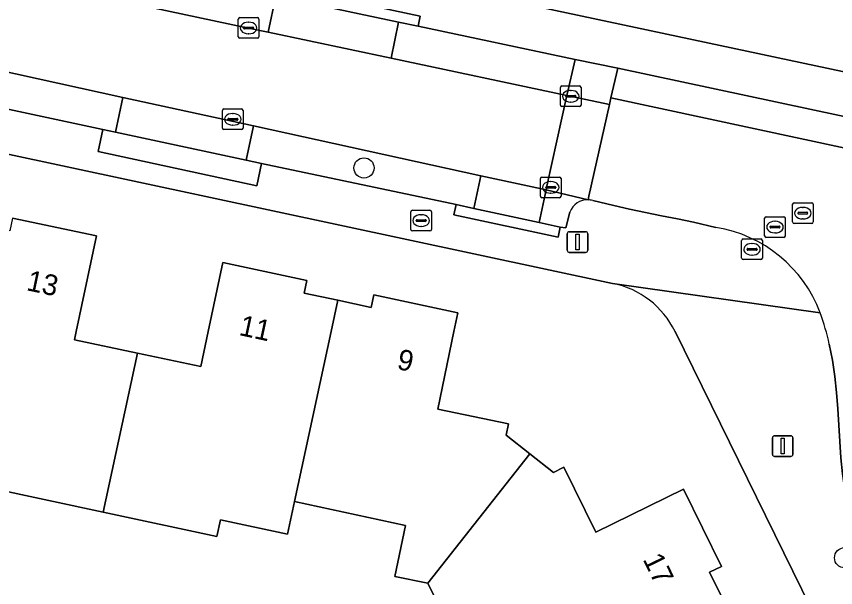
# Model space of a CAD drawing. Extents: x 160455 to 162082, y 388339 to 389736.
# Drawn here: x 160787.43 to 160827.09, y 388987.6 to 389015.24 of the extents above; entities that cross this region are included whole.
import ezdxf

# ---------------------------------------------------------------- set-up
doc = ezdxf.new("R2010")
doc.units = 0
for name, color, linetype in [('IMGEO_Boom', 7, 'Continuous'), ('IMGEO_Brandkraan', 7, 'Continuous'), ('IMGEO_Erf', 7, 'Continuous'), ('IMGEO_Kolk', 7, 'Continuous'), ('IMGEO_Lichtmast', 7, 'Continuous'), ('IMGEO_Pand', 7, 'Continuous'), ('IMGEO_Pand_nummerreeks', 7, 'Continuous'), ('IMGEO_Parkeervlak_open', 7, 'Continuous'), ('IMGEO_Rijbaan_lokaal_gesloten', 7, 'Continuous'), ('IMGEO_Rijbaan_lokaal_open', 7, 'Continuous'), ('IMGEO_Rioolput', 7, 'Continuous'), ('IMGEO_Voetpad_open', 7, 'Continuous')]:
    doc.layers.add(name, color=color, linetype=linetype)

msp = doc.modelspace()

# ---------------------------------------------------------------- linework, layer by layer
at = {"layer": 'IMGEO_Boom'}
for centre in [(160804.256, 389007.908), (160827.525, 388989.046)]:
    msp.add_circle(centre, 0.489, dxfattribs=at)
at = {"layer": 'IMGEO_Brandkraan'}
for p, q in [((160806.523, 389004.937), (160806.523, 389005.789)), ((160806.598, 389005.863), (160807.45, 389005.863)), ((160807.524, 389005.789), (160807.524, 389004.937)), ((160806.782, 389005.357), (160806.782, 389005.369)), ((160807.22, 389005.32), (160806.822, 389005.32)), ((160806.825, 389005.406), (160807.223, 389005.406)), ((160807.011, 389005.643), (160807.036, 389005.643)), ((160807.266, 389005.369), (160807.266, 389005.357)), ((160807.034, 389005.083), (160807.009, 389005.083)), ((160807.45, 389004.863), (160806.598, 389004.863))]:
    msp.add_line(p, q, dxfattribs=at)
for points in [[(160806.523, 389004.937), (160806.523, 389005.789)], [(160806.598, 389005.863), (160807.45, 389005.863)], [(160807.524, 389005.789), (160807.524, 389004.937)], [(160807.45, 389004.863), (160806.598, 389004.863)]]:
    msp.add_lwpolyline(points, dxfattribs=at)
for centre, radius, start, end in [((160806.6, 389005.787), 0.0765, 91.552, 178.448), ((160806.6, 389005.787), 0.0765, 91.552, 178.448), ((160807.448, 389005.787), 0.0765, 1.552, 88.448), ((160807.448, 389005.787), 0.0765, 1.552, 88.448), ((160806.822, 389005.366), 0.0403, 85.8775, 175.7526), ((160806.819, 389005.356), 0.0366, 178.938, 274.7102), ((160807.223, 389005.363), 0.043, 264.8664, 352.4533), ((160807.227, 389005.368), 0.0386, 1.7309, 96.639), ((160806.6, 389004.939), 0.0765, 181.552, 268.448), ((160806.6, 389004.939), 0.0765, 181.552, 268.448), ((160807.448, 389004.939), 0.0765, 271.552, 358.448), ((160807.448, 389004.939), 0.0765, 271.552, 358.448)]:
    msp.add_arc(centre, radius, start, end, dxfattribs=at)
for centre, major_axis, ratio, start_param, end_param in [((160807.01, 389005.363), (-0.387, 0.002), 0.722429, 4.712389, 7.853982), ((160807.035, 389005.363), (-0.39, 0.002), 0.717154, 1.570796, 4.712389)]:
    msp.add_ellipse(centre, major_axis=major_axis, ratio=ratio, start_param=start_param, end_param=end_param, dxfattribs=at)
at = {"layer": 'IMGEO_Erf'}
for points in [[(160759.604, 389027.003), (160851.028, 389007.553), (160853.401, 389018.708), (160853.658, 389018.653), (160854.144, 389020.941), (160857.076, 389020.317), (160856.589, 389018.03), (160856.015, 389015.332), (160857.131, 389015.095), (160855.333, 389006.643), (160876.381, 389002.172), (160884.301, 389000.512)], [(160816.292, 389002.325), (160756.984, 389014.991)], [(160787.235, 389005.485), (160791.305, 389004.63), (160790.325, 389000), (160790.239, 388999.592), (160793.296, 388998.943), (160796.352, 388998.294), (160796.713, 389000), (160797.421, 389003.341), (160801.495, 389002.469), (160801.363, 389001.853), (160802.983, 389001.506), (160804.599, 389001.159), (160804.731, 389001.775), (160808.797, 389000.903), (160808.61, 389000), (160807.831, 388996.24), (160811.254, 388995.532), (160811.143, 388994.973), (160812.281, 388994.076), (160813.426, 388993.174), (160813.938, 388993.424), (160815.475, 388990.279), (160819.73, 388992.368), (160821.557, 388988.625), (160820.99, 388988.349), (160821.732, 388986.849)], [(160869.221, 388897.954), (160825.449, 388987.505), (160819.315, 389000)], [(160808.094, 388986.294), (160807.341, 388987.818), (160805.743, 388988.141), (160806.273, 388990.615), (160800.895, 388991.768), (160800.559, 388990.195), (160797.305, 388990.889), (160797.132, 388990.078), (160791.629, 388991.252), (160786.127, 388992.425), (160786.317, 388993.314), (160783.081, 388994.004), (160777.707, 388995.151), (160777.517, 388994.262), (160774.116, 388994.988), (160770.715, 388995.713), (160765.351, 388996.857), (160760.006, 388997.996), (160760.133, 388998.591), (160758.499, 388998.93), (160755.518, 388997.471), (160752.101, 388995.798), (160757.082, 388985.891)]]:
    msp.add_lwpolyline(points, dxfattribs=at)
msp.add_arc((160815.44, 388998.089), 4.321, 26.2475, 78.6245, dxfattribs=at)
at = {"layer": 'IMGEO_Kolk'}
for p, q in [((160798.169, 389014.256), (160798.169, 389015.108)), ((160798.244, 389015.182), (160799.096, 389015.182)), ((160798.657, 389014.962), (160798.682, 389014.962)), ((160799.17, 389015.108), (160799.17, 389014.256)), ((160798.428, 389014.676), (160798.428, 389014.688)), ((160798.866, 389014.639), (160798.468, 389014.639)), ((160798.471, 389014.725), (160798.869, 389014.725)), ((160798.912, 389014.688), (160798.912, 389014.676)), ((160799.096, 389014.182), (160798.244, 389014.182)), ((160798.68, 389014.402), (160798.655, 389014.402)), ((160813.766, 389010.953), (160813.766, 389011.805)), ((160813.841, 389011.879), (160814.693, 389011.879)), ((160814.254, 389011.659), (160814.279, 389011.659)), ((160814.767, 389011.805), (160814.767, 389010.953)), ((160814.025, 389011.373), (160814.025, 389011.385)), ((160814.463, 389011.336), (160814.065, 389011.336)), ((160814.068, 389011.422), (160814.466, 389011.422)), ((160814.509, 389011.385), (160814.509, 389011.373)), ((160814.693, 389010.879), (160813.841, 389010.879)), ((160814.277, 389011.099), (160814.252, 389011.099)), ((160797.403, 389009.836), (160797.403, 389010.688)), ((160797.478, 389010.762), (160798.33, 389010.762)), ((160797.891, 389010.542), (160797.916, 389010.542)), ((160798.404, 389010.688), (160798.404, 389009.836)), ((160797.662, 389010.256), (160797.662, 389010.268)), ((160798.1, 389010.219), (160797.702, 389010.219)), ((160797.705, 389010.305), (160798.103, 389010.305)), ((160798.146, 389010.268), (160798.146, 389010.256)), ((160798.33, 389009.762), (160797.478, 389009.762)), ((160797.914, 389009.982), (160797.889, 389009.982)), ((160812.796, 389006.543), (160812.796, 389007.395)), ((160812.871, 389007.469), (160813.723, 389007.469)), ((160813.797, 389007.395), (160813.797, 389006.543)), ((160813.055, 389006.963), (160813.055, 389006.975)), ((160813.493, 389006.926), (160813.095, 389006.926)), ((160813.098, 389007.012), (160813.496, 389007.012)), ((160813.284, 389007.249), (160813.309, 389007.249)), ((160813.539, 389006.975), (160813.539, 389006.963)), ((160813.307, 389006.689), (160813.282, 389006.689)), ((160813.723, 389006.469), (160812.871, 389006.469))]:
    msp.add_line(p, q, dxfattribs=at)
for points in [[(160798.169, 389014.256), (160798.169, 389015.108)], [(160798.244, 389015.182), (160799.096, 389015.182)], [(160799.17, 389015.108), (160799.17, 389014.256)], [(160799.096, 389014.182), (160798.244, 389014.182)], [(160813.766, 389010.953), (160813.766, 389011.805)], [(160813.841, 389011.879), (160814.693, 389011.879)], [(160814.767, 389011.805), (160814.767, 389010.953)], [(160814.693, 389010.879), (160813.841, 389010.879)], [(160797.403, 389009.836), (160797.403, 389010.688)], [(160797.478, 389010.762), (160798.33, 389010.762)], [(160798.404, 389010.688), (160798.404, 389009.836)], [(160798.33, 389009.762), (160797.478, 389009.762)], [(160812.796, 389006.543), (160812.796, 389007.395)], [(160812.871, 389007.469), (160813.723, 389007.469)], [(160813.797, 389007.395), (160813.797, 389006.543)], [(160813.723, 389006.469), (160812.871, 389006.469)]]:
    msp.add_lwpolyline(points, dxfattribs=at)
for centre, radius, start, end in [((160798.246, 389015.106), 0.0765, 91.552, 178.448), ((160798.246, 389015.106), 0.0765, 91.552, 178.448), ((160799.094, 389015.106), 0.0765, 1.552, 88.448), ((160799.094, 389015.106), 0.0765, 1.552, 88.448), ((160798.468, 389014.685), 0.0403, 85.8775, 175.7526), ((160798.465, 389014.675), 0.0366, 178.938, 274.7102), ((160798.869, 389014.682), 0.043, 264.8664, 352.4533), ((160798.873, 389014.687), 0.0386, 1.7309, 96.639), ((160798.246, 389014.258), 0.0765, 181.552, 268.448), ((160798.246, 389014.258), 0.0765, 181.552, 268.448), ((160799.094, 389014.258), 0.0765, 271.552, 358.448), ((160799.094, 389014.258), 0.0765, 271.552, 358.448), ((160813.843, 389011.803), 0.0765, 91.552, 178.448), ((160813.843, 389011.803), 0.0765, 91.552, 178.448), ((160814.691, 389011.803), 0.0765, 1.552, 88.448), ((160814.691, 389011.803), 0.0765, 1.552, 88.448), ((160814.065, 389011.382), 0.0403, 85.8775, 175.7526), ((160814.062, 389011.372), 0.0366, 178.938, 274.7102), ((160814.466, 389011.379), 0.043, 264.8664, 352.4533), ((160814.47, 389011.384), 0.0386, 1.7309, 96.639), ((160813.843, 389010.955), 0.0765, 181.552, 268.448), ((160813.843, 389010.955), 0.0765, 181.552, 268.448), ((160814.691, 389010.955), 0.0765, 271.552, 358.448), ((160814.691, 389010.955), 0.0765, 271.552, 358.448), ((160797.48, 389010.686), 0.0765, 91.552, 178.448), ((160797.48, 389010.686), 0.0765, 91.552, 178.448), ((160798.328, 389010.686), 0.0765, 1.552, 88.448), ((160798.328, 389010.686), 0.0765, 1.552, 88.448), ((160797.702, 389010.265), 0.0403, 85.8775, 175.7526), ((160797.699, 389010.255), 0.0366, 178.938, 274.7102), ((160798.103, 389010.262), 0.043, 264.8664, 352.4533), ((160798.107, 389010.267), 0.0386, 1.7309, 96.639), ((160797.48, 389009.838), 0.0765, 181.552, 268.448), ((160797.48, 389009.838), 0.0765, 181.552, 268.448), ((160798.328, 389009.838), 0.0765, 271.552, 358.448), ((160798.328, 389009.838), 0.0765, 271.552, 358.448), ((160812.873, 389007.393), 0.0765, 91.552, 178.448), ((160812.873, 389007.393), 0.0765, 91.552, 178.448), ((160813.721, 389007.393), 0.0765, 1.552, 88.448), ((160813.721, 389007.393), 0.0765, 1.552, 88.448), ((160813.095, 389006.972), 0.0403, 85.8775, 175.7526), ((160813.092, 389006.962), 0.0366, 178.938, 274.7102), ((160813.496, 389006.969), 0.043, 264.8664, 352.4533), ((160813.5, 389006.974), 0.0386, 1.7309, 96.639), ((160812.873, 389006.545), 0.0765, 181.552, 268.448), ((160812.873, 389006.545), 0.0765, 181.552, 268.448), ((160813.721, 389006.545), 0.0765, 271.552, 358.448), ((160813.721, 389006.545), 0.0765, 271.552, 358.448)]:
    msp.add_arc(centre, radius, start, end, dxfattribs=at)
for centre, major_axis, ratio, start_param, end_param in [((160798.656, 389014.682), (-0.387, 0.002), 0.722429, 4.712389, 7.853982), ((160798.681, 389014.682), (-0.39, 0.002), 0.717154, 1.570796, 4.712389), ((160814.253, 389011.379), (-0.387, 0.002), 0.722429, 4.712389, 7.853982), ((160814.278, 389011.379), (-0.39, 0.002), 0.717154, 1.570796, 4.712389), ((160797.89, 389010.262), (-0.387, 0.002), 0.722429, 4.712389, 7.853982), ((160797.915, 389010.262), (-0.39, 0.002), 0.717154, 1.570796, 4.712389), ((160813.283, 389006.969), (-0.387, 0.002), 0.722429, 4.712389, 7.853982), ((160813.308, 389006.969), (-0.39, 0.002), 0.717154, 1.570796, 4.712389)]:
    msp.add_ellipse(centre, major_axis=major_axis, ratio=ratio, start_param=start_param, end_param=end_param, dxfattribs=at)
at = {"layer": 'IMGEO_Lichtmast'}
for p, q in [((160814.096, 389003.925), (160814.096, 389004.725)), ((160814.096, 389004.725), (160814.096, 389003.925)), ((160814.196, 389004.825), (160814.986, 389004.825)), ((160814.986, 389004.825), (160814.196, 389004.825)), ((160815.086, 389004.725), (160815.086, 389003.925)), ((160815.086, 389003.925), (160815.086, 389004.725)), ((160814.986, 389003.825), (160814.196, 389003.825)), ((160814.196, 389003.825), (160814.986, 389003.825)), ((160824.029, 388994.051), (160824.029, 388994.851)), ((160824.029, 388994.851), (160824.029, 388994.051)), ((160824.129, 388994.951), (160824.919, 388994.951)), ((160824.919, 388994.951), (160824.129, 388994.951)), ((160825.019, 388994.851), (160825.019, 388994.051)), ((160825.019, 388994.051), (160825.019, 388994.851)), ((160824.919, 388993.951), (160824.129, 388993.951)), ((160824.129, 388993.951), (160824.919, 388993.951))]:
    msp.add_line(p, q, dxfattribs=at)
for points in [[(160814.516, 389004.7), (160814.666, 389004.7), (160814.666, 389003.95), (160814.516, 389003.95), (160814.516, 389004.7)], [(160824.449, 388994.826), (160824.599, 388994.826), (160824.599, 388994.076), (160824.449, 388994.076), (160824.449, 388994.826)]]:
    msp.add_lwpolyline(points, dxfattribs=at)
for centre, start, end in [((160814.196, 389004.725), 90, 180), ((160814.196, 389004.725), 90, 180), ((160814.986, 389004.725), 0, 90), ((160814.986, 389004.725), 360, 90), ((160814.196, 389003.925), 180, 270), ((160814.196, 389003.925), 180, 270), ((160814.986, 389003.925), 270, 0), ((160814.986, 389003.925), 270, 0), ((160824.129, 388994.851), 90, 180), ((160824.129, 388994.851), 90, 180), ((160824.919, 388994.851), 0, 90), ((160824.919, 388994.851), 360, 90), ((160824.129, 388994.051), 180, 270), ((160824.129, 388994.051), 180, 270), ((160824.919, 388994.051), 270, 0), ((160824.919, 388994.051), 270, 0)]:
    msp.add_arc(centre, 0.1, start, end, dxfattribs=at)
at = {"layer": 'IMGEO_Pand'}
for points in [[(160791.629, 388991.252), (160793.296, 388998.943), (160790.239, 388999.592), (160790.325, 389000), (160791.305, 389004.63), (160787.235, 389005.485), (160787.106, 389004.869), (160785.491, 389005.216), (160784.37, 389000), (160783.081, 388994.004), (160786.317, 388993.314), (160786.127, 388992.425)], [(160802.983, 389001.506), (160801.363, 389001.853), (160801.495, 389002.469), (160797.421, 389003.341), (160796.713, 389000), (160796.352, 388998.294), (160793.296, 388998.943), (160791.629, 388991.252), (160797.132, 388990.078), (160797.305, 388990.889), (160800.559, 388990.195), (160800.895, 388991.768), (160802.66, 389000)], [(160807.341, 388987.818), (160812.281, 388994.076), (160811.143, 388994.973), (160811.254, 388995.532), (160807.831, 388996.24), (160808.61, 389000), (160808.797, 389000.903), (160804.731, 389001.775), (160804.599, 389001.159), (160802.983, 389001.506), (160802.66, 389000), (160800.895, 388991.768), (160806.273, 388990.615), (160805.743, 388988.141)], [(160819.73, 388992.368), (160815.475, 388990.279), (160813.938, 388993.424), (160813.426, 388993.174), (160812.281, 388994.076), (160807.341, 388987.818), (160808.094, 388986.294), (160807.944, 388986.221), (160810.372, 388981.306), (160812.793, 388982.487), (160821.732, 388986.849), (160820.99, 388988.349), (160821.557, 388988.625)]]:
    msp.add_lwpolyline(points, close=True, dxfattribs=at)
at = {"layer": 'IMGEO_Parkeervlak_open'}
for points in [[(160789.765, 389018.409), (160788.953, 389018.581), (160788.58, 389016.839), (160798.67, 389014.681), (160799.619, 389014.48), (160799.992, 389016.243), (160799.2, 389016.413)], [(160805.933, 389014.967), (160799.992, 389016.243), (160799.619, 389014.48), (160805.564, 389013.223)], [(160814.475, 389013.157), (160806.876, 389014.765), (160805.933, 389014.967), (160805.564, 389013.223), (160814.084, 389011.421)], [(160781.228, 389013.811), (160780.857, 389012.068), (160781.877, 389011.851), (160791.615, 389009.774), (160792.23, 389009.642), (160792.588, 389011.325)], [(160816.207, 389011.308), (160816.553, 389012.731), (160814.475, 389013.157), (160814.084, 389011.421), (160816.135, 389010.987)], [(160816.207, 389011.308), (160843.699, 389005.404), (160844.001, 389006.893), (160828.933, 389010.089), (160816.553, 389012.731)], [(160798.91, 389009.941), (160792.588, 389011.325), (160792.23, 389009.642), (160798.557, 389008.282)], [(160798.91, 389009.941), (160798.557, 389008.282), (160799.298, 389008.123), (160808.716, 389006.134), (160809.571, 389005.949), (160809.908, 389007.534)], [(160813.068, 389006.842), (160809.908, 389007.534), (160809.571, 389005.949), (160812.733, 389005.266)]]:
    msp.add_lwpolyline(points, close=True, dxfattribs=at)
msp.add_lwpolyline([(160815.115, 389006.368), (160813.068, 389006.842), (160812.733, 389005.266), (160813.758, 389005.045), (160814.025, 389005.016), (160814.226, 389005.773)], dxfattribs=at)
msp.add_arc((160815.083, 389005.454), 0.914, 87.9988, 159.5893, dxfattribs=at)
at = {"layer": 'IMGEO_Rijbaan_lokaal_gesloten'}
for points in [[(160781.228, 389013.811), (160792.588, 389011.325), (160798.91, 389009.941), (160809.908, 389007.534), (160813.068, 389006.842), (160813.108, 389007.028), (160814.084, 389011.421), (160805.564, 389013.223), (160799.619, 389014.48), (160798.67, 389014.681), (160788.58, 389016.839), (160785.529, 389017.492)], [(160843.638, 389005.103), (160843.699, 389005.404), (160816.207, 389011.308), (160816.135, 389010.987), (160815.141, 389006.537), (160815.115, 389006.368)], [(160815.329, 389006.335), (160816.346, 389006.099), (160817.11, 389005.915), (160817.881, 389005.751), (160818.656, 389005.597), (160819.433, 389005.444), (160820.207, 389005.28), (160821.296, 389005.033)], [(160826.781, 388999.38), (160826.934, 388998.605), (160827.051, 388997.824), (160827.138, 388997.04), (160827.202, 388996.252), (160827.252, 388995.463), (160827.297, 388994.674), (160827.349, 388993.886), (160827.423, 388993.1), (160827.533, 388992.317), (160827.59, 388992.046), (160827.789, 388992.064), (160832.718, 388992.498), (160832.692, 388993.063), (160832.679, 388993.453)]]:
    msp.add_lwpolyline(points, dxfattribs=at)
for centre, radius, start, end in [((160815.087, 389005.474), 0.894, 74.2815, 88.186), ((160820.245, 388998.598), 6.52, 20.6841, 80.7235), ((160814.926, 388996.805), 12.132, 12.2561, 19.7342)]:
    msp.add_arc(centre, radius, start, end, dxfattribs=at)
at = {"layer": 'IMGEO_Rijbaan_lokaal_open'}
msp.add_lwpolyline([(160816.135, 389010.987), (160814.084, 389011.421), (160813.108, 389007.028), (160813.068, 389006.842), (160815.115, 389006.368), (160815.141, 389006.537)], close=True, dxfattribs=at)
at = {"layer": 'IMGEO_Rioolput'}
for p, q in [((160825.003, 389005.297), (160825.003, 389006.149)), ((160825.078, 389006.223), (160825.93, 389006.223)), ((160826.004, 389006.149), (160826.004, 389005.297)), ((160825.262, 389005.717), (160825.262, 389005.729)), ((160825.305, 389005.766), (160825.703, 389005.766)), ((160825.491, 389006.003), (160825.516, 389006.003)), ((160825.746, 389005.729), (160825.746, 389005.717)), ((160823.653, 389004.621), (160823.653, 389005.473)), ((160823.728, 389005.547), (160824.58, 389005.547)), ((160824.141, 389005.327), (160824.166, 389005.327)), ((160824.654, 389005.473), (160824.654, 389004.621)), ((160825.7, 389005.68), (160825.302, 389005.68)), ((160825.514, 389005.443), (160825.489, 389005.443)), ((160823.912, 389005.041), (160823.912, 389005.053)), ((160824.35, 389005.004), (160823.952, 389005.004)), ((160823.955, 389005.09), (160824.353, 389005.09)), ((160824.396, 389005.053), (160824.396, 389005.041)), ((160825.93, 389005.223), (160825.078, 389005.223)), ((160824.58, 389004.547), (160823.728, 389004.547)), ((160824.164, 389004.767), (160824.139, 389004.767)), ((160822.54, 389003.546), (160822.54, 389004.398)), ((160822.615, 389004.472), (160823.467, 389004.472)), ((160823.028, 389004.252), (160823.053, 389004.252)), ((160823.541, 389004.398), (160823.541, 389003.546)), ((160822.799, 389003.966), (160822.799, 389003.978)), ((160823.237, 389003.929), (160822.839, 389003.929)), ((160822.842, 389004.015), (160823.24, 389004.015)), ((160823.283, 389003.978), (160823.283, 389003.966)), ((160823.467, 389003.472), (160822.615, 389003.472)), ((160823.051, 389003.692), (160823.026, 389003.692))]:
    msp.add_line(p, q, dxfattribs=at)
for points in [[(160825.003, 389005.297), (160825.003, 389006.149)], [(160825.078, 389006.223), (160825.93, 389006.223)], [(160826.004, 389006.149), (160826.004, 389005.297)], [(160823.653, 389004.621), (160823.653, 389005.473)], [(160823.728, 389005.547), (160824.58, 389005.547)], [(160824.654, 389005.473), (160824.654, 389004.621)], [(160825.93, 389005.223), (160825.078, 389005.223)], [(160824.58, 389004.547), (160823.728, 389004.547)], [(160822.54, 389003.546), (160822.54, 389004.398)], [(160822.615, 389004.472), (160823.467, 389004.472)], [(160823.541, 389004.398), (160823.541, 389003.546)], [(160823.467, 389003.472), (160822.615, 389003.472)]]:
    msp.add_lwpolyline(points, dxfattribs=at)
for centre, radius, start, end in [((160825.08, 389006.147), 0.0765, 91.552, 178.448), ((160825.08, 389006.147), 0.0765, 91.552, 178.448), ((160825.928, 389006.147), 0.0765, 1.552, 88.448), ((160825.928, 389006.147), 0.0765, 1.552, 88.448), ((160825.302, 389005.726), 0.0403, 85.8775, 175.7526), ((160825.299, 389005.716), 0.0366, 178.938, 274.7102), ((160825.703, 389005.723), 0.043, 264.8664, 352.4533), ((160825.707, 389005.728), 0.0386, 1.7309, 96.639), ((160823.73, 389005.471), 0.0765, 91.552, 178.448), ((160823.73, 389005.471), 0.0765, 91.552, 178.448), ((160824.578, 389005.471), 0.0765, 1.552, 88.448), ((160824.578, 389005.471), 0.0765, 1.552, 88.448), ((160823.952, 389005.05), 0.0403, 85.8775, 175.7526), ((160823.949, 389005.04), 0.0366, 178.938, 274.7102), ((160824.353, 389005.047), 0.043, 264.8664, 352.4533), ((160824.357, 389005.052), 0.0386, 1.7309, 96.639), ((160825.08, 389005.299), 0.0765, 181.552, 268.448), ((160825.08, 389005.299), 0.0765, 181.552, 268.448), ((160825.928, 389005.299), 0.0765, 271.552, 358.448), ((160825.928, 389005.299), 0.0765, 271.552, 358.448), ((160823.73, 389004.623), 0.0765, 181.552, 268.448), ((160823.73, 389004.623), 0.0765, 181.552, 268.448), ((160824.578, 389004.623), 0.0765, 271.552, 358.448), ((160824.578, 389004.623), 0.0765, 271.552, 358.448), ((160822.617, 389004.396), 0.0765, 91.552, 178.448), ((160822.617, 389004.396), 0.0765, 91.552, 178.448), ((160823.465, 389004.396), 0.0765, 1.552, 88.448), ((160823.465, 389004.396), 0.0765, 1.552, 88.448), ((160822.839, 389003.975), 0.0403, 85.8775, 175.7526), ((160822.836, 389003.965), 0.0366, 178.938, 274.7102), ((160823.24, 389003.972), 0.043, 264.8664, 352.4533), ((160823.244, 389003.977), 0.0386, 1.7309, 96.639), ((160822.617, 389003.548), 0.0765, 181.552, 268.448), ((160822.617, 389003.548), 0.0765, 181.552, 268.448), ((160823.465, 389003.548), 0.0765, 271.552, 358.448), ((160823.465, 389003.548), 0.0765, 271.552, 358.448)]:
    msp.add_arc(centre, radius, start, end, dxfattribs=at)
for centre, major_axis, ratio, start_param, end_param in [((160825.49, 389005.723), (-0.387, 0.002), 0.722429, 4.712389, 7.853982), ((160825.515, 389005.723), (-0.39, 0.002), 0.717154, 1.570796, 4.712389), ((160824.14, 389005.047), (-0.387, 0.002), 0.722429, 4.712389, 7.853982), ((160824.165, 389005.047), (-0.39, 0.002), 0.717154, 1.570796, 4.712389), ((160823.027, 389003.972), (-0.387, 0.002), 0.722429, 4.712389, 7.853982), ((160823.052, 389003.972), (-0.39, 0.002), 0.717154, 1.570796, 4.712389)]:
    msp.add_ellipse(centre, major_axis=major_axis, ratio=ratio, start_param=start_param, end_param=end_param, dxfattribs=at)
at = {"layer": 'IMGEO_Voetpad_open'}
for points in [[(160855.333, 389006.643), (160854.217, 389006.879), (160851.028, 389007.553), (160759.604, 389027.003)], [(160761.939, 389024.325), (160779.135, 389020.68), (160779.366, 389021.755), (160784.215, 389020.714), (160783.984, 389019.639), (160785.028, 389019.411), (160785.256, 389020.487), (160789.993, 389019.485), (160789.765, 389018.409), (160799.2, 389016.413), (160799.304, 389016.901), (160806.98, 389015.253), (160806.876, 389014.765), (160814.475, 389013.157), (160816.553, 389012.731), (160828.933, 389010.089), (160844.001, 389006.893), (160845.862, 389006.495), (160849.419, 389005.735), (160849.523, 389006.223), (160854.547, 389005.149), (160854.443, 389004.661), (160876.487, 389000), (160887.539, 388997.663)], [(160814.226, 389005.773), (160814.025, 389005.016), (160813.758, 389005.045), (160813.653, 389004.557), (160808.611, 389005.646), (160808.716, 389006.134), (160799.298, 389008.123), (160799.067, 389007.048), (160791.384, 389008.699), (160791.615, 389009.774), (160781.877, 389011.851), (160781.648, 389010.775), (160773.678, 389012.469), (160773.907, 389013.545), (160763.895, 389015.68), (160763.663, 389014.605), (160759.516, 389015.499), (160759.748, 389016.574)], [(160756.984, 389014.991), (160816.292, 389002.325), (160826.345, 389000.901)], [(160821.296, 389005.033), (160820.207, 389005.28), (160819.433, 389005.444), (160818.656, 389005.597), (160817.881, 389005.751), (160817.11, 389005.915), (160816.346, 389006.099), (160815.329, 389006.335)], [(160826.345, 389000.901), (160816.292, 389002.325)], [(160819.315, 389000), (160825.449, 388987.505), (160869.221, 388897.954)], [(160827.59, 388992.046), (160827.533, 388992.317), (160827.423, 388993.1), (160827.349, 388993.886), (160827.297, 388994.674), (160827.252, 388995.463), (160827.202, 388996.252), (160827.138, 388997.04), (160827.051, 388997.824), (160826.934, 388998.605), (160826.781, 388999.38)]]:
    msp.add_lwpolyline(points, dxfattribs=at)
for points in [[(160799.304, 389016.901), (160799.2, 389016.413), (160799.992, 389016.243), (160805.933, 389014.967), (160806.876, 389014.765), (160806.98, 389015.253)], [(160792.23, 389009.642), (160791.615, 389009.774), (160791.384, 389008.699), (160799.067, 389007.048), (160799.298, 389008.123), (160798.557, 389008.282)], [(160809.571, 389005.949), (160808.716, 389006.134), (160808.611, 389005.646), (160813.653, 389004.557), (160813.758, 389005.045), (160812.733, 389005.266)]]:
    msp.add_lwpolyline(points, close=True, dxfattribs=at)
for centre, radius, start, end in [((160815.083, 389005.454), 0.914, 87.9988, 159.5893), ((160815.087, 389005.474), 0.894, 74.2815, 88.186), ((160820.245, 388998.598), 6.52, 20.6841, 80.7235), ((160815.44, 388998.089), 4.321, 26.2475, 78.6245), ((160814.926, 388996.805), 12.132, 12.2561, 19.7342)]:
    msp.add_arc(centre, radius, start, end, dxfattribs=at)

# ---------------------------------------------------------------- texts
at = {"layer": 'IMGEO_Pand_nummerreeks'}
for s, rotation, p in [('13', 348.1362, (160787.876, 389001.998)), ('11', 347.9187, (160798.165, 388999.828)), ('9', 347.8956, (160805.807, 388998.189)), ('17', 296.0808, (160817.74, 388988.973))]:
    msp.add_text(s, height=1, rotation=rotation, dxfattribs=at).set_placement(p)

doc.saveas('drawing.dxf')
